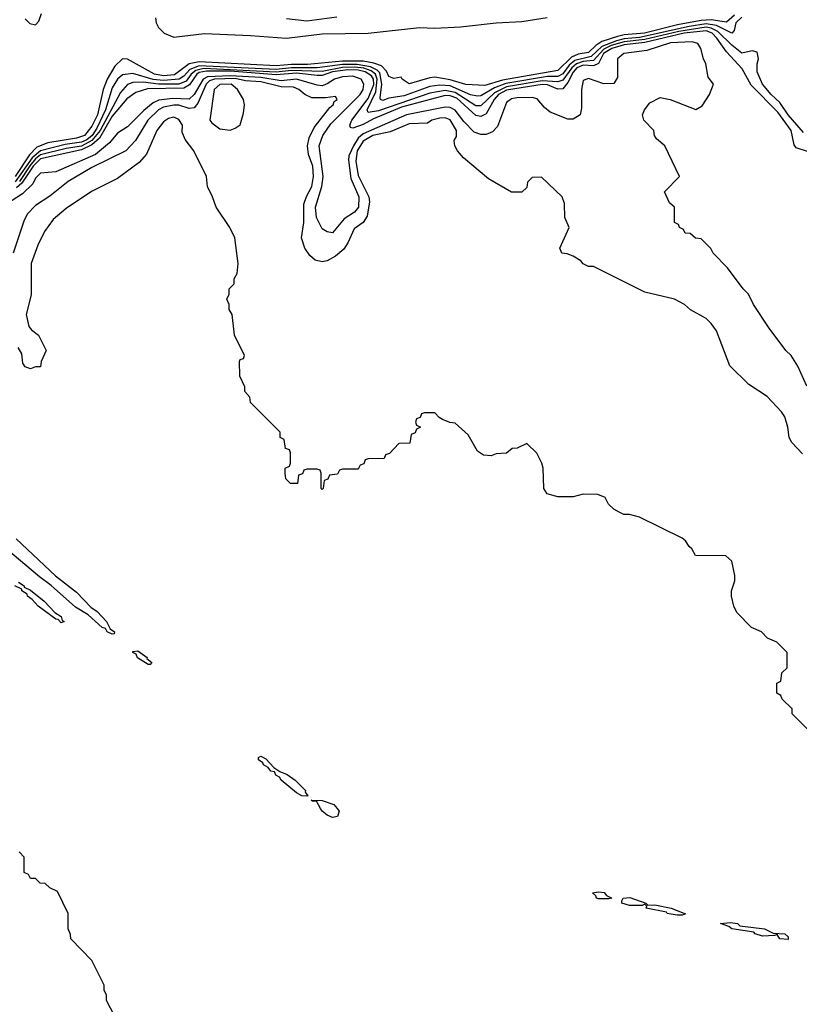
# Model space of a CAD drawing. Header units: inches. Extents: x 2380249 to 2585472, y 382747 to 546448.
# Tile 432 of 626: x 2515568 to 2518614, y 459235 to 463082. Entities that reach past the tile are written whole.
import ezdxf

# ---------------------------------------------------------------- set-up
doc = ezdxf.new("R2010")
doc.units = ezdxf.units.IN
doc.header["$MEASUREMENT"] = 0
doc.layers.add('C5415', color=7, linetype='Continuous')
doc.layers.add('C5416', color=7, linetype='Continuous')

msp = doc.modelspace()

# ---------------------------------------------------------------- linework, layer by layer
at = {"layer": 'C5415', "color": 4}
for points, elevation in [([(2516808, 460000), (2516816, 459990), (2516810, 459969), (2516790, 459964.5), (2516770, 459973.2), (2516749.3, 459990), (2516743.9, 460000)], 32), ([(2515938, 459190), (2515908, 459250), (2515908, 459270), (2515898, 459290), (2515898, 459310), (2515850, 459406), (2515768, 459490), (2515767.3, 459507.3), (2515758, 459530), (2515758, 459590), (2515715.3, 459675.3), (2515686, 459690), (2515667.3, 459707.3), (2515648.4, 459708.4), (2515630, 459726), (2515610, 459726), (2515602, 459742), (2515586, 459750), (2515586, 459810), (2515566, 459830)], 36)]:
    msp.add_lwpolyline(points, dxfattribs=dict(at, elevation=elevation))
at = {"layer": 'C5415', "color": 4, "elevation": 32}
for points in [[(2517830, 459646.3), (2517821.2, 459650), (2517818.6, 459658.6), (2517806, 459670), (2517830, 459674), (2517851.4, 459671.4), (2517860.5, 459660.5), (2517882, 459650), (2517870, 459647)], [(2518022, 459622), (2518050, 459624), (2518114, 459610), (2518170, 459588.7), (2518156.8, 459583.2), (2518137.1, 459582.9), (2518098, 459590), (2518095.3, 459595.3), (2518015.3, 459610), (2518018, 459618), (2518010, 459626), (2517999.8, 459620.2), (2517950, 459620.5), (2517921.2, 459630), (2517921.2, 459638.8), (2517926, 459650), (2517951.5, 459651.5), (2518014, 459630)], [(2518570, 459487.3), (2518538, 459490), (2518527.3, 459507.3), (2518516.9, 459503.1), (2518470, 459501.6), (2518442, 459510), (2518436, 459516), (2518350, 459529.7), (2518338.6, 459538.6), (2518306, 459550), (2518345.4, 459554.6), (2518372, 459550), (2518382, 459542), (2518478, 459530), (2518512.5, 459512.5), (2518558, 459510), (2518570, 459498)]]:
    msp.add_lwpolyline(points, close=True, dxfattribs=at)
at = {"layer": 'C5416', "color": 4}
for points, elevation in [([(2518360.4, 463099.6), (2518330, 463072.9), (2518270, 463082.3), (2518230, 463079.4), (2518137.9, 463062.1), (2518009.5, 463029.5), (2517930, 463022.8), (2517903.6, 463016.4), (2517843.1, 462996.9), (2517818.6, 462981.4), (2517790, 462954), (2517750, 462947.5), (2517723.5, 462936.5), (2517670, 462884.1), (2517454, 462846), (2517385.8, 462825.8), (2517311.2, 462828.8), (2517250, 462846.8), (2517190, 462857.2), (2517170, 462855.4), (2517090, 462832), (2517062, 462850), (2517058, 462858), (2517030, 462852), (2517010, 462860.9), (2517001.5, 462881.5), (2516981.5, 462901.5), (2516952.1, 462912.1), (2516910, 462919.7), (2516830, 462920.9), (2516692.5, 462907.5), (2516630, 462907.6), (2516570, 462901.6), (2516270, 462917.8), (2516230.1, 462909.9), (2516172.6, 462867.4), (2516130, 462862.7), (2516095.1, 462870), (2515990, 462928.2), (2515970, 462929.6), (2515939.6, 462900.4), (2515909.5, 462850.5), (2515894.2, 462810), (2515872, 462710), (2515850, 462665.7), (2515820.9, 462630), (2515790, 462619.5), (2515678.7, 462601.3), (2515635.3, 462584.7), (2515606.1, 462553.9), (2515550, 462469.9)], 4), ([(2518390, 463092.2), (2518365.7, 463070), (2518359.3, 463040.7), (2518350.2, 463029.8), (2518290, 463059.7), (2518250, 463065.8), (2518183.6, 463056.4), (2517990, 463012.3), (2517930, 463007.4), (2517899.7, 463000.3), (2517841.9, 462978.1), (2517800.8, 462939.2), (2517737.2, 462922.8), (2517715.3, 462904.7), (2517690, 462871.2), (2517670, 462860.7), (2517630, 462860.3), (2517467, 462833), (2517423.4, 462816.6), (2517370, 462785), (2517356.7, 462783.3), (2517330, 462789), (2517250, 462823.9), (2517210, 462826.6), (2517170, 462821.6), (2517070, 462785.4), (2517010, 462775.6), (2516986.3, 462766.3), (2516978, 462770), (2516977, 462777), (2516983.6, 462830), (2516975.3, 462875.3), (2516965.4, 462885.4), (2516938.6, 462898.6), (2516887.1, 462907.1), (2516830, 462906.7), (2516730, 462894.1), (2516630, 462894.3), (2516570, 462887.6), (2516270, 462902.5), (2516232.6, 462887.4), (2516210, 462862.3), (2516191.5, 462850), (2516130, 462844.6), (2516089.2, 462849.2), (2516010, 462871.8), (2515970, 462866.9), (2515950, 462849.7), (2515930, 462815.6), (2515903.3, 462730), (2515870, 462658.9), (2515851, 462630), (2515830, 462613), (2515810, 462603.3), (2515745.9, 462594.1), (2515649.7, 462570.3), (2515617.4, 462542.6), (2515550.6, 462449.4)], 8), ([(2515590, 463085.3), (2515607.5, 463067.5), (2515630, 463062.6), (2515643, 463077), (2515653.8, 463106.2)], 4), ([(2516098.8, 463090), (2516101.2, 463070), (2516110, 463052.4), (2516132.2, 463030), (2516170, 463014.2), (2516290, 463028.1), (2516470, 463021.2), (2516610, 463010.2), (2516750, 463027.3), (2516930, 463030.2), (2517130, 463051.3), (2517190.7, 463049.3), (2517290, 463055), (2517430, 463070.2), (2517530, 463075.6), (2517628.9, 463091.1)], 4), ([(2516807.1, 463092.9), (2516690, 463076.4), (2516610, 463085.4)], 4), ([(2518650, 462566.6), (2518601.6, 462581.6), (2518593.5, 462593.5), (2518582.2, 462650), (2518530, 462721.4), (2518426.4, 462826.4), (2518391.1, 462890), (2518330, 462956.8), (2518292, 463010), (2518273.6, 463030), (2518250, 463039), (2518164.2, 463030), (2518010, 462993.5), (2517930, 462984.3), (2517881.4, 462970), (2517848.8, 462950), (2517829.2, 462910.8), (2517810, 462902.4), (2517770, 462904.4), (2517745.3, 462894.7), (2517730, 462877.6), (2517710, 462837.6), (2517690, 462812.8), (2517670, 462811.4), (2517630, 462828.1), (2517610, 462828.9), (2517470, 462807.5), (2517439.2, 462790), (2517422.5, 462770), (2517390, 462714.7), (2517370, 462703.8), (2517350, 462708), (2517275.6, 462775.6), (2517250, 462784.9), (2517230, 462785.8), (2517060, 462740), (2516950, 462695.2), (2516910, 462672.8), (2516870, 462659.1), (2516860.9, 462660.9), (2516857.4, 462670), (2516865.7, 462690), (2516930, 462774.3), (2516951.4, 462828.6), (2516949.9, 462850), (2516942.4, 462862.4), (2516918.4, 462878.4), (2516890, 462885.3), (2516850, 462887), (2516790, 462878.1), (2516750, 462864.6), (2516730, 462863.8), (2516650, 462873.4), (2516570, 462867), (2516390, 462880.7), (2516298.2, 462881.8), (2516270, 462876.3), (2516259.8, 462870), (2516231.8, 462828.2), (2516210, 462815.3), (2516067.9, 462812.1), (2516022.6, 462797.4), (2515986.5, 462773.5), (2515930, 462705), (2515880.1, 462619.9), (2515850, 462592.8), (2515810, 462573.5), (2515650, 462538.3), (2515621.2, 462510), (2515576.6, 462443.4), (2515555.3, 462424.7)], 16), ([(2518630, 462642), (2518570, 462711.2), (2518538.4, 462758.4), (2518503.5, 462790), (2518469.8, 462830), (2518450, 462878), (2518449.6, 462910.4), (2518455.1, 462930), (2518450, 462955.3), (2518430, 462961.2), (2518390, 462951.8), (2518350, 462982.2), (2518295.7, 463035.7), (2518270, 463049.5), (2518250, 463053.1), (2518143.1, 463036.9), (2518010, 463004.5), (2517930, 462996.1), (2517878.7, 462981.3), (2517850, 462967.8), (2517810, 462922.4), (2517770, 462918.7), (2517743.5, 462910), (2517725.2, 462894.8), (2517690, 462846.3), (2517670, 462839.3), (2517610, 462843), (2517470, 462820.6), (2517423.1, 462796.9), (2517370, 462745.6), (2517350, 462745.3), (2517270, 462798), (2517230, 462806.3), (2517170, 462795), (2516970, 462726.2), (2516930, 462719.5), (2516926.2, 462730), (2516959.2, 462800.8), (2516965.3, 462850), (2516957.9, 462870), (2516941.9, 462881.9), (2516912.6, 462892.6), (2516877.1, 462897.1), (2516830, 462896.1), (2516750, 462880.3), (2516630, 462883.2), (2516570, 462877.2), (2516287.9, 462892.1), (2516256.2, 462883.8), (2516238.5, 462870), (2516218.1, 462841.9), (2516190, 462830.8), (2516109.9, 462829.9), (2516050, 462838), (2516010, 462837.4), (2515990, 462829.7), (2515961.5, 462798.5), (2515882.6, 462650), (2515850.3, 462609.7), (2515810, 462587.8), (2515750, 462579), (2515650, 462554.6), (2515630, 462538.6), (2515608.1, 462511.9), (2515567.3, 462450)], 12), ([(2518644, 461650), (2518608.9, 461728.9), (2518582, 461770), (2518562, 461790), (2518496.5, 461876.5), (2518435.3, 461970), (2518415.3, 462010), (2518395.3, 462030), (2518332.9, 462112.9), (2518278, 462170), (2518268.4, 462188.4), (2518230, 462226), (2518208.4, 462228.4), (2518187.3, 462247.3), (2518168.4, 462248.4), (2518162, 462262), (2518146, 462270), (2518142, 462282), (2518126, 462290), (2518126, 462350), (2518107.3, 462367.3), (2518088, 462410), (2518146, 462470), (2518088.9, 462588.9), (2518056.4, 462616.4), (2518048, 462630), (2518046, 462650), (2518006, 462690), (2518002, 462710), (2518008.7, 462730), (2518030, 462758), (2518070, 462778), (2518110, 462771), (2518210, 462730.8), (2518234.5, 462745.5), (2518263.7, 462790), (2518279, 462830), (2518258, 462858), (2518249.3, 462910), (2518239.3, 462930), (2518229.2, 462970), (2518217.2, 462990), (2518195.6, 462995.6), (2518111.4, 462991.4), (2518017.7, 462962.3), (2517928.2, 462950), (2517903.7, 462930), (2517903.8, 462856.2), (2517890, 462833.2), (2517850, 462831.1), (2517790, 462852.1), (2517770, 462845.2), (2517762.8, 462810), (2517762.8, 462737.2), (2517758, 462710), (2517730, 462694), (2517710, 462694), (2517641, 462721), (2517619.1, 462739.1), (2517590, 462773.7), (2517570, 462778), (2517510, 462776.8), (2517490, 462773.6), (2517470, 462758.3), (2517434.5, 462665.5), (2517416, 462644), (2517390, 462633.5), (2517370, 462634), (2517343.4, 462643.4), (2517303.9, 462683.9), (2517270, 462728.7), (2517250, 462739.5), (2517230, 462740.9), (2517079.5, 462710), (2516910, 462636), (2516890, 462619.1), (2516872.3, 462590), (2516854.2, 462550), (2516852.8, 462532.8), (2516862.1, 462462.1), (2516892.9, 462390), (2516891.3, 462350), (2516876.4, 462330), (2516835.9, 462304.1), (2516790, 462249.3), (2516770, 462253.2), (2516750, 462265.2), (2516728.3, 462310), (2516724.4, 462350), (2516748.9, 462430), (2516753.8, 462470), (2516738.2, 462590), (2516752, 462630), (2516784, 462676), (2516898, 462790), (2516910.4, 462810), (2516912.5, 462830), (2516902, 462850), (2516870, 462861.1), (2516830, 462858.9), (2516797.8, 462850), (2516770, 462831.7), (2516750, 462824.5), (2516730, 462826.3), (2516650, 462849.9), (2516590, 462843.7), (2516510, 462855.9), (2516390, 462863), (2516301.5, 462858.5), (2516284.8, 462850), (2516250, 462789.8), (2516230, 462772.2), (2516165.1, 462774.9), (2516112.2, 462767.8), (2516090, 462757.8), (2516052.7, 462727.3), (2515990, 462664.2), (2515950, 462638.7), (2515919.1, 462600.9), (2515863.9, 462556.1), (2515710, 462488.3), (2515650, 462483), (2515630, 462463.6), (2515619, 462441), (2515578.6, 462401.4), (2515498, 462350)], 24), ([(2518626.3, 461386.3), (2518585.2, 461430), (2518574, 461450), (2518569, 461490), (2518557.2, 461530), (2518544, 461550), (2518488.7, 461610), (2518416.5, 461656.5), (2518342, 461730), (2518290, 461866), (2518270, 461895.3), (2518250, 461915.3), (2518188.4, 461948.4), (2518166, 461970), (2518126, 461990), (2518010, 462018), (2517810, 462118), (2517790, 462118), (2517770, 462128), (2517760.4, 462140.4), (2517730, 462158), (2517707.3, 462167.3), (2517686, 462170), (2517678, 462190), (2517715.3, 462270), (2517698, 462310), (2517696.4, 462363.6), (2517688, 462390), (2517607.3, 462467.3), (2517570, 462466), (2517552.7, 462447.3), (2517550, 462426), (2517530, 462408), (2517490, 462408), (2517400.2, 462460.2), (2517302, 462542), (2517278, 462570), (2517268, 462590), (2517266, 462610), (2517274.6, 462625.4), (2517275.1, 462650), (2517250, 462691.6), (2517230, 462698.4), (2517210, 462697.6), (2517178, 462690), (2517162, 462678), (2517090, 462675.1), (2517015.6, 462644.4), (2516948.5, 462630), (2516910, 462608.3), (2516886.7, 462570), (2516881.1, 462530), (2516890, 462474), (2516931.8, 462390), (2516934.9, 462370), (2516925.2, 462314.8), (2516910.4, 462290), (2516874.9, 462265.1), (2516850.2, 462209.8), (2516834.4, 462185.6), (2516801.8, 462158.2), (2516770, 462140.7), (2516750, 462136.2), (2516722.7, 462142.7), (2516701.3, 462161.3), (2516682, 462190), (2516669.6, 462230), (2516678.3, 462290), (2516678, 462362), (2516688.2, 462391.8), (2516710, 462431), (2516716, 462470), (2516713.1, 462510), (2516696.2, 462556.2), (2516692.4, 462590), (2516698.8, 462621.2), (2516719.1, 462660.9), (2516780.1, 462739.9), (2516792.7, 462750), (2516797.2, 462762.8), (2516808, 462770), (2516802, 462782), (2516763.5, 462776.5), (2516710, 462777.2), (2516682, 462790), (2516659, 462810), (2516638.3, 462818.3), (2516590, 462819.8), (2516510, 462840.2), (2516450, 462844), (2516410, 462852), (2516329.8, 462850.2), (2516310, 462844.1), (2516296.8, 462830), (2516264.1, 462755.9), (2516250, 462738.5), (2516230, 462735.3), (2516190, 462748), (2516170, 462749), (2516130, 462740.3), (2516110.3, 462730), (2516069, 462690), (2516021.3, 462610), (2515983, 462570), (2515850, 462504.2), (2515757.3, 462450), (2515686.6, 462393.4), (2515630, 462356), (2515598, 462322), (2515584.8, 462295.2), (2515542.4, 462170)], 28), ([(2518670, 460286), (2518586, 460370), (2518586, 460390), (2518547.3, 460427.3), (2518542, 460442), (2518526, 460450), (2518526, 460490), (2518542, 460498), (2518546, 460530), (2518566, 460550), (2518566, 460610), (2518526, 460650), (2518490, 460666), (2518466, 460690), (2518427.3, 460707.3), (2518370, 460766), (2518358, 460790), (2518348.7, 460830), (2518348.7, 460850), (2518362, 460890), (2518362, 460910), (2518350, 460966), (2518327.3, 460987.3), (2518208.7, 460988.7), (2518194.6, 461014.6), (2518183.1, 461023.1), (2518170, 461046), (2518156.4, 461056.4), (2517990, 461138), (2517950, 461148.7), (2517929.1, 461149.1), (2517910, 461158), (2517889.1, 461169.1), (2517868.9, 461188.9), (2517855.3, 461215.3), (2517827.3, 461227.3), (2517770, 461228), (2517730, 461218), (2517670, 461218), (2517629.1, 461229.1), (2517615.3, 461250), (2517613.2, 461330), (2517608.7, 461350), (2517588.4, 461388.4), (2517550, 461426), (2517511.6, 461408.4), (2517492.7, 461407.3), (2517470, 461388), (2517430, 461386), (2517410, 461378), (2517380.4, 461380.4), (2517356.4, 461396.4), (2517320.4, 461460.4), (2517270, 461506), (2517248.4, 461508.4), (2517220.4, 461520.4), (2517207.3, 461527.3), (2517190, 461546), (2517150, 461546), (2517138, 461542), (2517132.7, 461527.3), (2517118, 461522), (2517114, 461510), (2517118, 461498), (2517134, 461490), (2517118, 461482), (2517112.7, 461467.3), (2517098, 461462), (2517092.7, 461427.3), (2517050, 461426), (2517012.7, 461387.3), (2516998, 461382), (2516992.7, 461367.3), (2516930, 461366), (2516918, 461362), (2516912.7, 461347.3), (2516898, 461342), (2516890, 461326), (2516830, 461326), (2516818, 461322), (2516810, 461306), (2516778, 461302), (2516772.7, 461287.3), (2516758, 461282), (2516754, 461250), (2516750, 461246), (2516746, 461250), (2516746, 461310), (2516742, 461322), (2516730, 461326), (2516690, 461326), (2516678, 461322), (2516672.7, 461307.3), (2516658, 461302), (2516654, 461270), (2516626, 461270), (2516608.4, 461288.4), (2516606, 461310), (2516606, 461330), (2516622, 461338), (2516626, 461350), (2516626, 461390), (2516622, 461402), (2516607.3, 461407.3), (2516602, 461442), (2516586, 461450), (2516586, 461470), (2516470, 461586), (2516467.3, 461607.3), (2516448, 461630), (2516447.3, 461647.3), (2516428, 461690), (2516427.3, 461747.3), (2516430, 461754), (2516442, 461758), (2516446, 461770), (2516408, 461850), (2516398, 461930), (2516386, 461950), (2516386, 461970), (2516378, 461990), (2516386, 462010), (2516386, 462030), (2516406, 462050), (2516406, 462070), (2516418, 462090), (2516422, 462130), (2516408.7, 462230), (2516388.7, 462270), (2516335.3, 462350), (2516322, 462390), (2516302, 462430), (2516298, 462470), (2516248.7, 462570), (2516214.6, 462614.6), (2516203.1, 462643.1), (2516204, 462670), (2516190, 462692.3), (2516170, 462700.9), (2516150, 462696.2), (2516130, 462683.7), (2516103.8, 462650), (2516063.6, 462556.4), (2516035.6, 462524.4), (2515950, 462462), (2515849, 462411), (2515750, 462345.1), (2515698.6, 462301.4), (2515664.7, 462255.3), (2515639, 462201), (2515613.4, 462130), (2515613.2, 462006.8), (2515594, 461930), (2515603.6, 461883.6), (2515614, 461870), (2515642, 461850), (2515672, 461790), (2515652.7, 461747.3), (2515650, 461726), (2515630, 461726), (2515610, 461718), (2515590, 461726), (2515580.4, 461740.4), (2515576.4, 461776.4), (2515562, 461802)], 32), ([(2515553.9, 461053.9), (2515708.7, 460908.7), (2515790, 460845.5), (2515846.2, 460786.2), (2515870.8, 460770), (2515906.8, 460730), (2515921.4, 460701.4), (2515938.8, 460690), (2515937.3, 460682.7), (2515930, 460681.2), (2515909.8, 460689.8), (2515903.2, 460703.2), (2515890, 460707.3), (2515836.3, 460756.3), (2515786.9, 460786.9), (2515691.4, 460871.4), (2515645, 460905), (2515438.9, 461078.9)], 32), ([(2515564, 460884), (2515586, 460870), (2515585.4, 460865.4), (2515610, 460852.7), (2515664, 460810), (2515706, 460766), (2515730.5, 460750), (2515734, 460734), (2515742, 460730), (2515730, 460726), (2515718.6, 460738.6), (2515710, 460739.3), (2515640.9, 460790), (2515617.2, 460817.2), (2515599.3, 460830), (2515597, 460837), (2515577.2, 460850), (2515576.5, 460856.5), (2515549.7, 460869.7)], 32), ([(2516743.9, 460000), (2516728.4, 460028.4), (2516711.6, 460028.4), (2516707.3, 460032.7), (2516750, 460031.3), (2516795.5, 460015.5), (2516808, 460000)], 32)]:
    msp.add_lwpolyline(points, dxfattribs=dict(at, elevation=elevation))
at = {"layer": 'C5416', "color": 4, "elevation": 32}
for points in [[(2516394, 462830), (2516350, 462829.4), (2516327.4, 462810), (2516311, 462690), (2516318.8, 462678.8), (2516350, 462656), (2516390, 462651.3), (2516410, 462658), (2516429, 462671), (2516443.2, 462716.8), (2516446, 462750), (2516442.7, 462770), (2516419.3, 462810)], [(2516078, 460562), (2516070, 460562.7), (2516028.5, 460588.5), (2516022.7, 460602.7), (2516009.7, 460609.7), (2516010, 460614), (2516030, 460615.5), (2516066, 460590), (2516065.4, 460585.4), (2516084.7, 460570)], [(2516690, 460048), (2516671, 460049), (2516650, 460061.2), (2516589.3, 460110), (2516582.7, 460122.7), (2516569.2, 460130), (2516563.1, 460143.1), (2516550, 460146), (2516539.5, 460159.5), (2516521.2, 460170), (2516518, 460178), (2516501.2, 460190), (2516501.2, 460198.8), (2516510, 460204.7), (2516530, 460194), (2516560.7, 460160.7), (2516584.7, 460144.7), (2516613.2, 460133.2), (2516644.7, 460110), (2516684.7, 460070), (2516683.6, 460063.6), (2516694, 460050)]]:
    msp.add_lwpolyline(points, close=True, dxfattribs=at)

doc.saveas('drawing.dxf')
